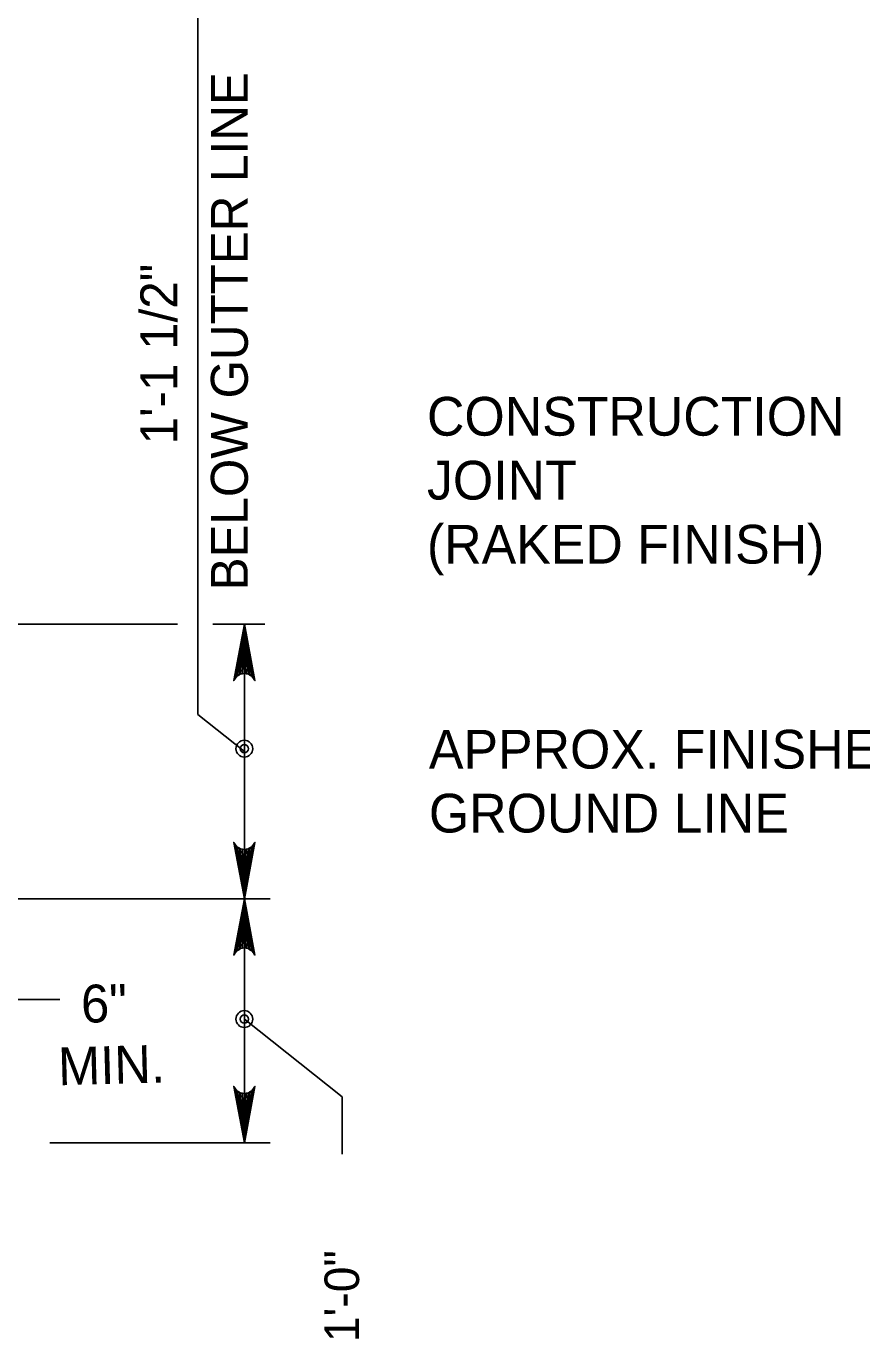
# Model space of a CAD drawing. Extents: x 638167 to 640248, y 296544 to 298920.
# Drawn here: x 639400.1 to 639469.7, y 298698.9 to 298808.1 of the extents above; entities that cross this region are included whole.
import ezdxf

# ---------------------------------------------------------------- set-up
doc = ezdxf.new("R2010")
doc.units = 0
doc.layers.add('1', color=7, linetype='Continuous')
doc.layers.add('57', color=7, linetype='Continuous')

# ---------------------------------------------------------------- blocks, each defined once
blk = doc.blocks.new('DIMDOT')
at = {"layer": '57'}
for radius in [2, 1]:
    blk.add_circle((0, 0), radius, dxfattribs=at)

msp = doc.modelspace()

# ---------------------------------------------------------------- linework, layer by layer
at = {"layer": '1'}
for p, q in [((639414.41, 298750.85), (639414.41, 298812.47)), ((639390.27, 298758.36), (639412.74, 298758.36)), ((639415.66, 298758.36), (639420, 298758.36)), ((639418.29, 298715.18), (639418.29, 298758.36)), ((639414.41, 298750.85), (639418.29, 298747.76)), ((639393.13, 298735.5), (639420.45, 298735.5)), ((639386.84, 298727.12), (639402.93, 298727.12)), ((639426.43, 298719.01), (639418.29, 298725.48)), ((639426.43, 298714.23), (639426.43, 298719.01)), ((639402.11, 298715.18), (639420.45, 298715.18))]:
    msp.add_line(p, q, dxfattribs=at)
for points in [[(639418.29, 298758.36), (639419.17, 298753.67), (639419.05, 298753.85), (639418.92, 298754.03), (639418.76, 298754.12), (639418.61, 298754.22), (639418.45, 298754.24), (639418.29, 298754.27), (639418.13, 298754.24), (639417.98, 298754.22), (639417.82, 298754.12), (639417.66, 298754.03), (639417.54, 298753.85), (639417.41, 298753.67), (639418.29, 298758.36), (639417.54, 298753.85), (639417.66, 298754.03), (639418.29, 298758.36), (639417.82, 298754.12), (639417.98, 298754.22), (639418.29, 298758.36), (639418.13, 298754.24), (639418.29, 298754.27), (639418.29, 298758.36), (639418.45, 298754.24), (639418.61, 298754.22), (639418.29, 298758.36), (639418.76, 298754.12), (639418.92, 298754.03), (639418.29, 298758.36), (639419.05, 298753.85)], [(639418.29, 298735.5), (639417.41, 298740.2), (639417.54, 298740.02), (639417.66, 298739.84), (639417.82, 298739.75), (639417.98, 298739.65), (639418.13, 298739.63), (639418.29, 298739.6), (639418.45, 298739.63), (639418.61, 298739.65), (639418.76, 298739.75), (639418.92, 298739.84), (639419.05, 298740.02), (639419.17, 298740.2), (639418.29, 298735.5), (639419.05, 298740.02), (639418.92, 298739.84), (639418.29, 298735.5), (639418.76, 298739.75), (639418.61, 298739.65), (639418.29, 298735.5), (639418.45, 298739.63), (639418.29, 298739.6), (639418.29, 298735.5), (639418.13, 298739.63), (639417.98, 298739.65), (639418.29, 298735.5), (639417.82, 298739.75), (639417.66, 298739.84), (639418.29, 298735.5), (639417.54, 298740.02)], [(639418.29, 298735.5), (639419.17, 298730.81), (639419.05, 298730.99), (639418.92, 298731.17), (639418.76, 298731.26), (639418.61, 298731.35), (639418.45, 298731.38), (639418.29, 298731.41), (639418.13, 298731.38), (639417.98, 298731.35), (639417.82, 298731.26), (639417.66, 298731.17), (639417.54, 298730.99), (639417.41, 298730.81), (639418.29, 298735.5), (639417.54, 298730.99), (639417.66, 298731.17), (639418.29, 298735.5), (639417.82, 298731.26), (639417.98, 298731.35), (639418.29, 298735.5), (639418.13, 298731.38), (639418.29, 298731.41), (639418.29, 298735.5), (639418.45, 298731.38), (639418.61, 298731.35), (639418.29, 298735.5), (639418.76, 298731.26), (639418.92, 298731.17), (639418.29, 298735.5), (639419.05, 298730.99)], [(639418.29, 298715.18), (639417.41, 298719.88), (639417.54, 298719.7), (639417.66, 298719.52), (639417.82, 298719.43), (639417.98, 298719.33), (639418.13, 298719.31), (639418.29, 298719.28), (639418.45, 298719.31), (639418.61, 298719.33), (639418.76, 298719.43), (639418.92, 298719.52), (639419.05, 298719.7), (639419.17, 298719.88), (639418.29, 298715.18), (639419.05, 298719.7), (639418.92, 298719.52), (639418.29, 298715.18), (639418.76, 298719.43), (639418.61, 298719.33), (639418.29, 298715.18), (639418.45, 298719.31), (639418.29, 298719.28), (639418.29, 298715.18), (639418.13, 298719.31), (639417.98, 298719.33), (639418.29, 298715.18), (639417.82, 298719.43), (639417.66, 298719.52), (639418.29, 298715.18), (639417.54, 298719.7)]]:
    msp.add_lwpolyline(points, dxfattribs=at)

# ---------------------------------------------------------------- block references
at = {"layer": '1', "xscale": 0.34999999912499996, "yscale": 0.34999999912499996, "rotation": -5.194274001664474}
for p in [(639418.29, 298748), (639418.29, 298725.49)]:
    msp.add_blockref('DIMDOT', p, dxfattribs=at)

# ---------------------------------------------------------------- texts
at = {"layer": '1'}
for s, height, rotation, p in [('BELOW GUTTER LINE', 3.072, 90, (639418.58, 298761.18)), ('1\'-1 1/2"', 3.072, 90, (639412.71, 298773.34)), ('6"', 3.15, 1.5482, (639404.74, 298725.17)), ('MIN.', 3.15, 1.5482, (639402.83, 298719.97)), ('1\'-0"', 2.88, 90, (639427.84, 298698.58))]:
    msp.add_text(s, height=height, rotation=rotation, dxfattribs=at).set_placement(p)
for s, height, p in [('CONSTRUCTION', 3.2256, (639433.49, 298774.06)), ('JOINT', 3.226, (639433.49, 298768.74)), ('(RAKED FINISH)', 3.2256, (639433.49, 298763.41)), ('APPROX. FINISHED', 3.2256, (639433.65, 298746.34)), ('GROUND LINE', 3.2256, (639433.65, 298741.02))]:
    msp.add_text(s, height=height, dxfattribs=at).set_placement(p)

doc.saveas('drawing.dxf')
